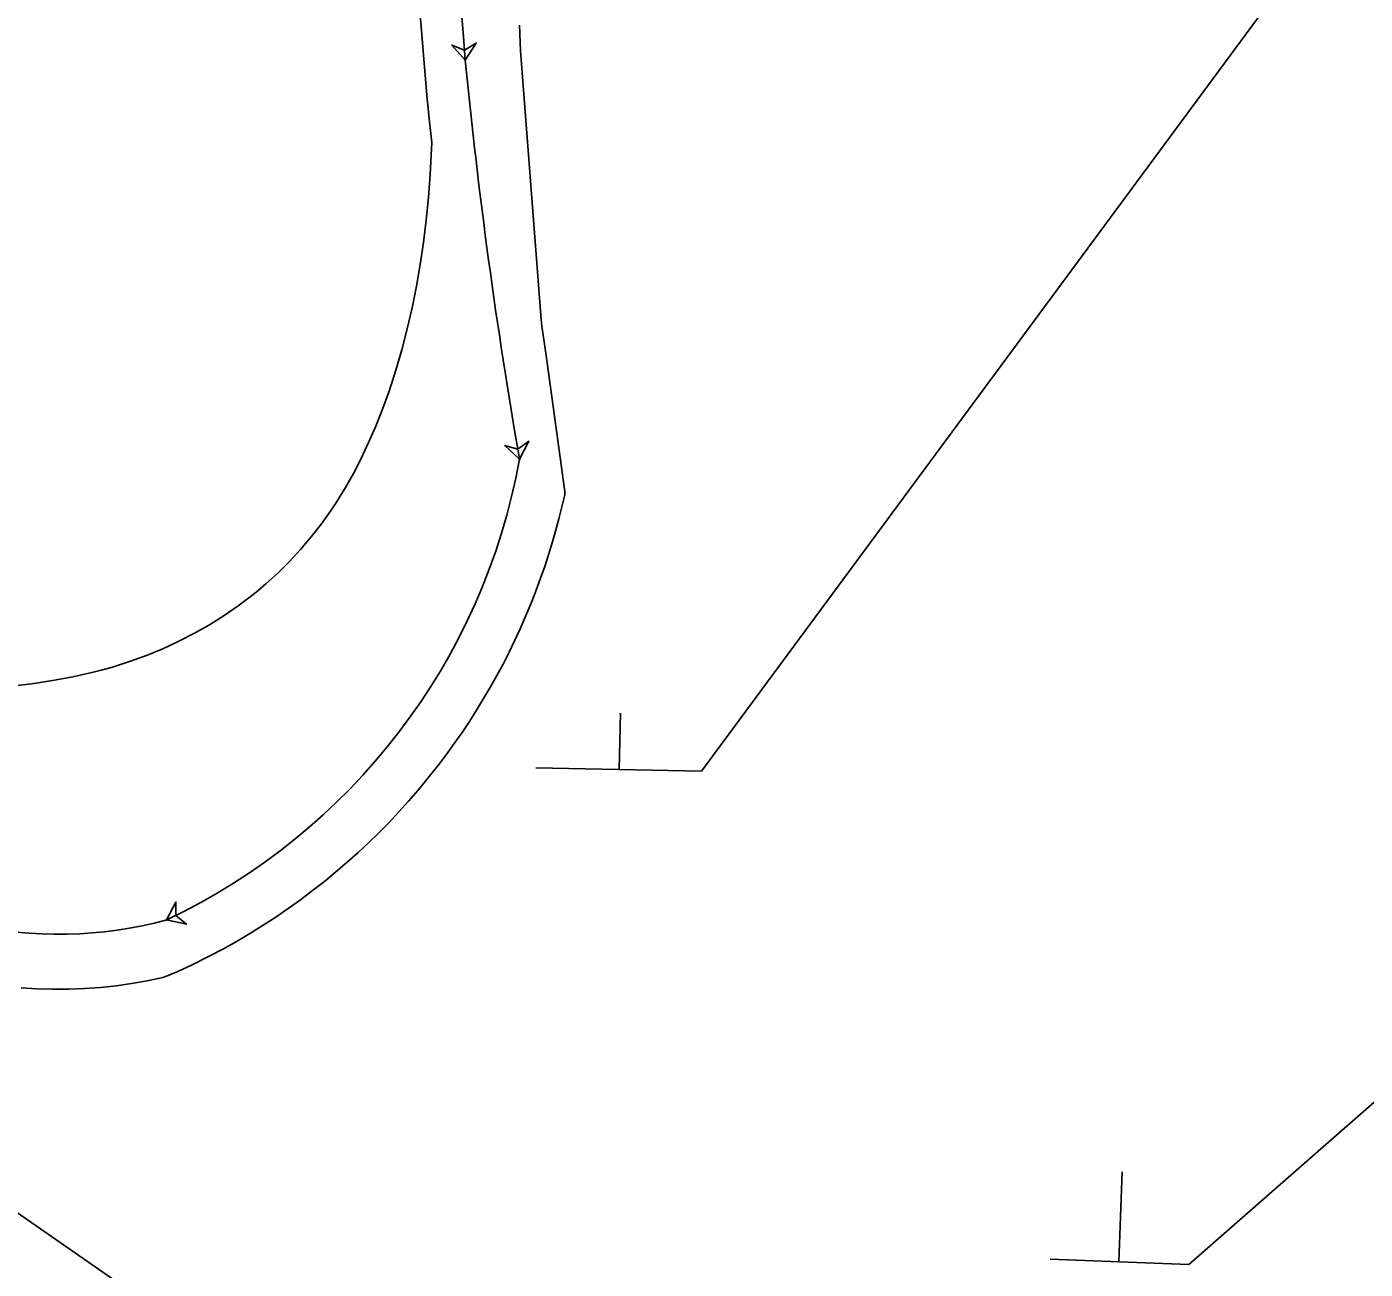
# Model space of a CAD drawing. Extents: x 2096670 to 2098561, y 684033 to 689893.
# Drawn here: x 2097640.1 to 2097772.9, y 686144.8 to 686268.1 of the extents above; entities that cross this region are included whole.
import ezdxf

# ---------------------------------------------------------------- set-up
doc = ezdxf.new("R2010")
doc.units = 0
for name, color, linetype in [('Default', 7, 'Continuous'), ('Exist Sign E Chevron Left', 7, 'Continuous'), ('Exist Support 1', 7, 'Continuous'), ('Old_Level_63', 7, 'Continuous'), ('Prop DSN Text', 7, 'Continuous')]:
    doc.layers.add(name, color=color, linetype=linetype)

msp = doc.modelspace()

# ---------------------------------------------------------------- linework, layer by layer
at = {"layer": 'Default'}
for p, q in [((2097954.1, 686319.28), (2097755.4, 686145.31)), ((2097519.27, 686233.6), (2097653.25, 686140.68))]:
    msp.add_line(p, q, dxfattribs=at)
at = {"layer": 'Exist Sign E Chevron Left'}
msp.add_line((2097707.06, 686194.24), (2097832.92, 686364.65), dxfattribs=at)
at = {"layer": 'Exist Support 1'}
for p, q in [((2097698.9, 686194.41), (2097699.02, 686200.01)), ((2097690.61, 686194.59), (2097707.06, 686194.24))]:
    msp.add_line(p, q, dxfattribs=at)
at = {"layer": 'Old_Level_63'}
for points in [[(2097638.49, 686202.67), (2097640.61, 686202.92), (2097642.67, 686203.23), (2097644.67, 686203.6), (2097646.58, 686204.03), (2097647.5, 686204.27), (2097648.61, 686204.58), (2097650.31, 686205.12), (2097651.98, 686205.73), (2097653.62, 686206.4), (2097655.2, 686207.13), (2097656.75, 686207.93), (2097658.24, 686208.78), (2097659.69, 686209.68), (2097661.08, 686210.64), (2097662.41, 686211.65), (2097663.06, 686212.17), (2097663.82, 686212.82), (2097665.01, 686213.9), (2097666.15, 686215.03), (2097667.26, 686216.23), (2097668.32, 686217.48), (2097669.34, 686218.79), (2097670.3, 686220.14), (2097670.77, 686220.84), (2097671.72, 686222.38), (2097672.52, 686223.79), (2097673.3, 686225.28), (2097674.03, 686226.84), (2097674.74, 686228.47), (2097675.41, 686230.17), (2097676.05, 686231.93), (2097676.73, 686234.04), (2097677.32, 686236.06), (2097677.86, 686238.12), (2097678.34, 686240.22), (2097678.77, 686242.35), (2097679.15, 686244.51), (2097679.47, 686246.69), (2097679.74, 686248.91), (2097679.96, 686251.16), (2097680.13, 686253.43), (2097680.3, 686256.6), (2097680.04, 686258.95), (2097679.8, 686261.3), (2097679.01, 686270.92)], [(2097688.98, 686268.25), (2097689.1, 686265.71), (2097691.14, 686239.06), (2097691.21, 686238.4), (2097691.6, 686235.73), (2097693.48, 686221.99), (2097693.48, 686221.65), (2097693.21, 686220.47), (2097692.9, 686219.27), (2097692.58, 686218.07), (2097692.24, 686216.89), (2097691.88, 686215.71), (2097691.5, 686214.56), (2097691.09, 686213.39), (2097690.66, 686212.22), (2097690.21, 686211.07), (2097689.74, 686209.93), (2097689.09, 686208.44), (2097688.54, 686207.24), (2097687.96, 686206.06), (2097687.36, 686204.88), (2097686.75, 686203.73), (2097686.11, 686202.6), (2097685.44, 686201.45), (2097684.74, 686200.31), (2097684.02, 686199.18), (2097683.3, 686198.1), (2097682.52, 686196.98), (2097681.72, 686195.88), (2097680.9, 686194.78), (2097680.05, 686193.71), (2097678.93, 686192.36), (2097678, 686191.28), (2097677.04, 686190.22), (2097676.05, 686189.17), (2097675.04, 686188.14), (2097674.04, 686187.17), (2097672.98, 686186.18), (2097671.89, 686185.21), (2097670.78, 686184.25), (2097669.64, 686183.31), (2097668.47, 686182.4), (2097667.28, 686181.5), (2097666.06, 686180.63), (2097664.82, 686179.78), (2097663.58, 686178.98), (2097662.31, 686178.18), (2097660.98, 686177.4), (2097659.63, 686176.64), (2097658.27, 686175.92), (2097656.53, 686175.05), (2097655.09, 686174.38), (2097653.99, 686173.9), (2097653.61, 686173.78), (2097652.06, 686173.45), (2097650.5, 686173.18), (2097649, 686172.97), (2097647.43, 686172.8), (2097645.85, 686172.69), (2097644.27, 686172.63), (2097642.69, 686172.62), (2097641.12, 686172.67), (2097639.54, 686172.77)], [(2097683.62, 686264.79), (2097684.7, 686266.47), (2097683.54, 686265.79), (2097682.27, 686266.27), (2097683.62, 686264.79)], [(2097689, 686225.19), (2097689.93, 686226.97), (2097688.83, 686226.18), (2097687.53, 686226.55), (2097689, 686225.19)], [(2097653.99, 686179.49), (2097655.95, 686179.07), (2097654.9, 686179.92), (2097654.91, 686181.27), (2097653.99, 686179.49)]]:
    msp.add_lwpolyline(points, dxfattribs=at)
for points in [[(2097683.62, 686264.79), (2097684.7, 686266.47), (2097683.54, 686265.79), (2097682.27, 686266.27)], [(2097689, 686225.19), (2097689.93, 686226.97), (2097688.83, 686226.18), (2097687.53, 686226.55)], [(2097653.99, 686179.49), (2097655.95, 686179.07), (2097654.9, 686179.92), (2097654.91, 686181.27)]]:
    msp.add_lwpolyline(points, close=True, dxfattribs=at)
for centre in [(2097683.62, 686264.79), (2097683.62, 686264.79), (2097689, 686225.19), (2097689, 686225.19), (2097653.99, 686179.49), (2097653.99, 686179.49)]:
    msp.add_circle(centre, 0.0417, dxfattribs=at)
for centre, radius, start, end in [((2098603.68, 686340.37), 923.16, 180.03935, 184.69628), ((2098211.37, 686316.38), 530.27, 185.5833, 189.902), ((2097627.02, 686236.41), 62.99, 295.3571, 349.7449), ((2097643.29, 686219.07), 41, 257.1037, 285.1345)]:
    msp.add_arc(centre, radius, start, end, dxfattribs=at)
at = {"layer": 'Prop DSN Text'}
for p, q in [((2097748.46, 686145.58), (2097748.8, 686154.49)), ((2097755.4, 686145.31), (2097741.64, 686145.84))]:
    msp.add_line(p, q, dxfattribs=at)

doc.saveas('drawing.dxf')
